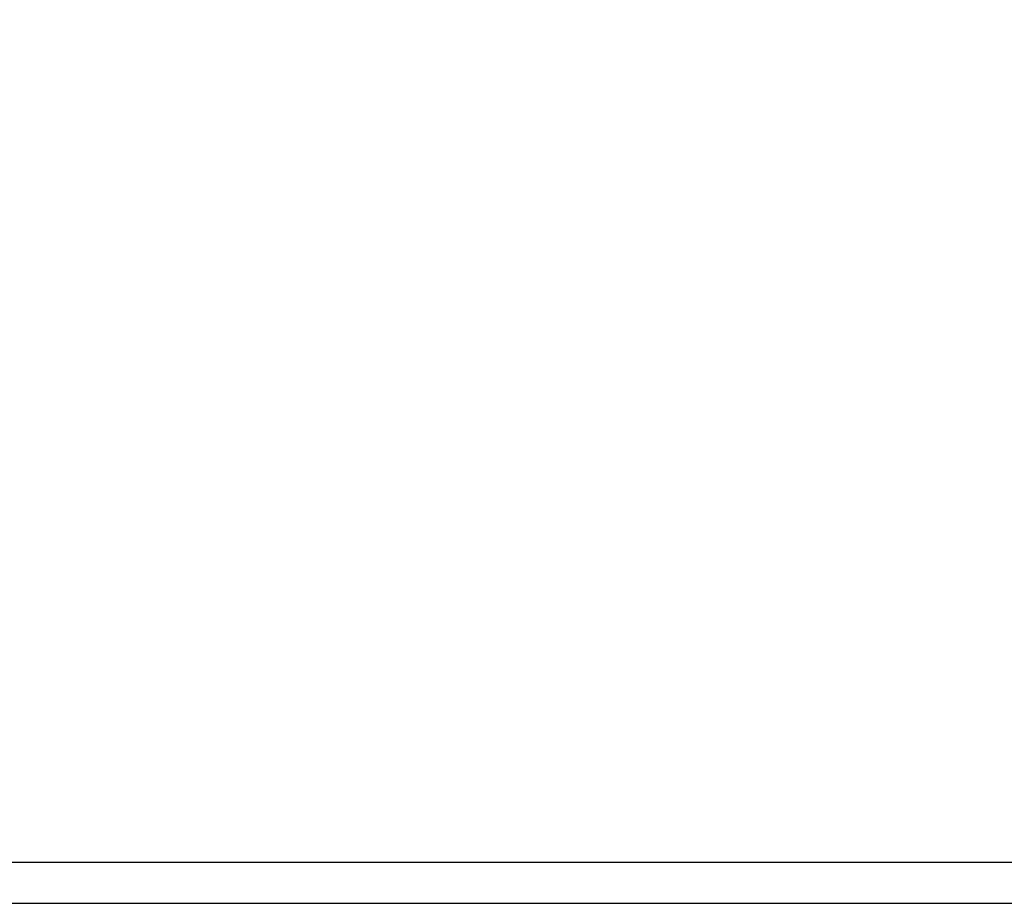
# Model space of a CAD drawing. Header units: millimetres. Extents: x -33345 to 4712671, y -3392 to 121473.
# Tile 525 of 656: x 2647713 to 2659644, y 44501 to 55200. Entities that reach past the tile are written whole.
import ezdxf

# ---------------------------------------------------------------- set-up
doc = ezdxf.new("R2010")
doc.units = ezdxf.units.MM
doc.layers.add('0.25', color=7, linetype='Continuous', lineweight=25)
doc.layers.add('ACO-текст', color=7, linetype='Continuous', lineweight=20)
doc.layers.add('Лист', color=7, linetype='Continuous')
doc.styles.add('RUSS', font='RUSS.shx', dxfattribs={"width": 0.8, "oblique": 15, "height": 250})

# ---------------------------------------------------------------- blocks, each defined once
blk = doc.blocks.new('*U327')
at = {"layer": '0.25', "color": 5, "linetype": 'Continuous', "lineweight": 25, "ltscale": 100}
blk.add_lwpolyline([(-125914, 0), (0, 0), (0, 42000), (-125914, 42000), (-125914, 0)], dxfattribs=at)
at = {"layer": '0.25', "color": 7, "linetype": 'Continuous', "lineweight": 30, "ltscale": 100}
blk.add_lwpolyline([(-123914, 500), (-500, 500), (-500, 41500), (-123914, 41500), (-123914, 500)], dxfattribs=at)

msp = doc.modelspace()

# ---------------------------------------------------------------- block references
at = {"layer": 'Лист', "ltscale": 100, "transparency": 33554687}
msp.add_blockref('*U327', (2690204.686, 44501.326, 1359241.5), dxfattribs=at)

# ---------------------------------------------------------------- texts
at = {"layer": 'ACO-текст', "insert": (2411663.702, 51383.739), "char_height": 270, "width": 5714.87896, "attachment_point": 1, "style": 'RUSS'}
msp.add_mtext('\\pi603.34;Размеры хомутов даны по \\P\\pi1278.9;внутренним граням', dxfattribs=at)

doc.saveas('drawing.dxf')
